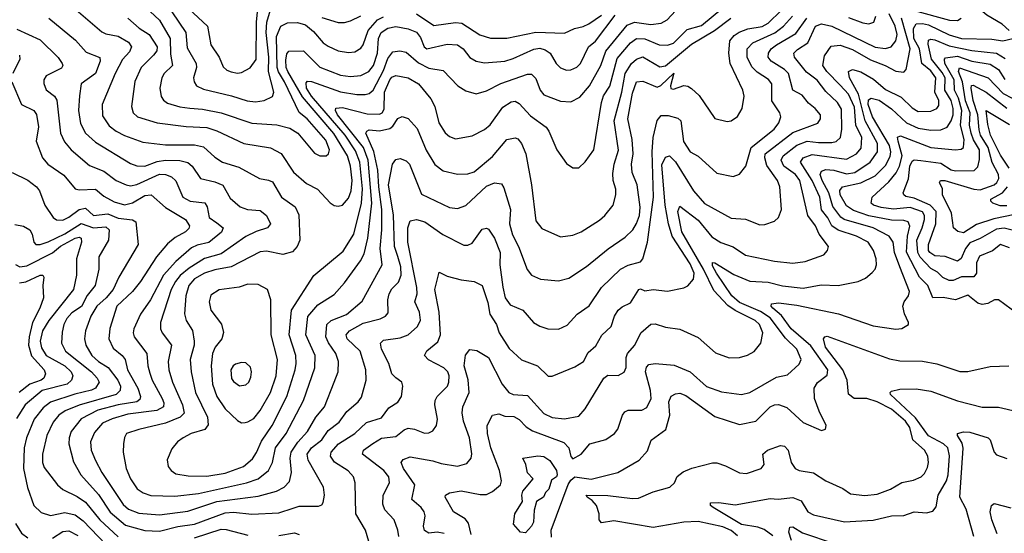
# Model space of a CAD drawing. Extents: x 1308313 to 1441400, y 959662 to 1036319.
# Tile 629 of 656: x 1380796 to 1385583, y 1014250 to 1016747. Entities that reach past the tile are written whole.
import ezdxf

# ---------------------------------------------------------------- set-up
doc = ezdxf.new("R2010")
doc.units = 0

msp = doc.modelspace()

# ---------------------------------------------------------------- linework, layer by layer
at = {"layer": '0CON10XD'}
for points in [[(1385607.3, 1016695), (1385572.7, 1016725), (1385498.8, 1016768.8), (1385460.4, 1016800.4), (1385395, 1016875.4), (1385365, 1016919.1), (1385320.1, 1016960.1), (1385271.2, 1017005), (1385255.9, 1017045.9), (1385241.7, 1017168.3), (1385247.5, 1017185), (1385275, 1017200.5), (1385325, 1017194.5), (1385515, 1017112), (1385538.8, 1017088.8), (1385565, 1017040), (1385605, 1017022.4)], [(1381338.2, 1016875), (1381475.3, 1016745), (1381526.7, 1016655), (1381528.8, 1016578.8), (1381538.2, 1016525), (1381498.2, 1016485), (1381486.2, 1016463.8), (1381476.8, 1016415), (1381483.6, 1016373.6), (1381495.3, 1016355.3), (1381515, 1016342), (1381574, 1016324), (1381623, 1016317), (1381685, 1016312.3), (1381776, 1016295), (1381925, 1016244.7), (1382046.1, 1016236.1), (1382109.6, 1016219.6), (1382148.6, 1016195), (1382228.6, 1016098.6), (1382255.6, 1016085.6), (1382286.2, 1016085), (1382296.9, 1016095), (1382301.8, 1016115), (1382285, 1016162.1), (1382194, 1016265), (1382155, 1016295.4), (1382083.3, 1016445), (1382053.4, 1016493.4), (1382047.9, 1016515), (1382044.6, 1016665), (1382065, 1016716.4), (1382097.4, 1016732.6), (1382145.9, 1016734.1), (1382185, 1016722.5), (1382225, 1016689.8), (1382272, 1016635), (1382295, 1016618.4), (1382345, 1016596.1), (1382395, 1016587.5), (1382425, 1016591.2), (1382455, 1016608.5), (1382466.5, 1016625), (1382490.8, 1016695), (1382535, 1016746.7), (1382565, 1016760.6)], [(1380937.3, 1016755), (1381067.1, 1016647.1), (1381118.7, 1016588.7), (1381185, 1016564), (1381186.4, 1016545), (1381164.7, 1016485), (1381094.6, 1016435), (1381087.3, 1016377.3), (1381081.2, 1016305), (1381092.1, 1016242.1), (1381116, 1016195), (1381165, 1016152.4), (1381335, 1016048), (1381365, 1016035.9), (1381405, 1016035.7), (1381465, 1016057.2), (1381505, 1016064.5), (1381575, 1016062.4), (1381613, 1016053), (1381635.2, 1016035.2), (1381675.7, 1015975.7), (1381745, 1015959.5), (1381783.3, 1015943.3), (1381819.4, 1015879.4), (1381867.1, 1015837.1), (1381904.2, 1015824.2), (1381965, 1015818.8), (1381996.2, 1015795), (1382015.5, 1015755), (1382000, 1015735), (1381945, 1015717.3), (1381895, 1015692.9), (1381775, 1015609.4), (1381695, 1015586.3), (1381620.4, 1015539.6), (1381576.2, 1015503.8), (1381552.8, 1015475), (1381532.2, 1015435), (1381480.6, 1015275), (1381480.3, 1015245), (1381488, 1015225), (1381534.6, 1015165), (1381518.4, 1015085), (1381520.5, 1015045), (1381538.1, 1014985), (1381587.6, 1014875), (1381595.2, 1014834.8), (1381576.4, 1014815), (1381505, 1014784.8), (1381375, 1014755.4), (1381315, 1014735.6), (1381304.6, 1014715.4), (1381300.5, 1014685), (1381298.8, 1014645), (1381313.1, 1014565), (1381335.2, 1014515.2), (1381366.9, 1014466.9), (1381396.4, 1014446.4), (1381433.9, 1014433.9), (1381550.4, 1014430.4), (1381665, 1014444.1), (1381898.6, 1014495), (1381954.5, 1014515.5), (1382005.2, 1014554.8), (1382025.7, 1014595), (1382040.2, 1014665), (1382092.2, 1014735), (1382175.8, 1014895), (1382231.1, 1015055), (1382232.1, 1015115), (1382186.6, 1015215), (1382196.3, 1015303.7), (1382245, 1015360.9), (1382325, 1015411.5), (1382375, 1015467.3), (1382453.6, 1015575), (1382470.5, 1015609.5), (1382487.7, 1015685), (1382507.2, 1015855), (1382489.6, 1016065), (1382467.1, 1016125), (1382340.6, 1016285), (1382331.6, 1016305), (1382333.7, 1016316.3), (1382365, 1016320.5), (1382485, 1016289.4), (1382545, 1016287.6), (1382557.5, 1016295), (1382567.3, 1016312.7), (1382569.3, 1016395), (1382595, 1016454.7), (1382605, 1016467.2), (1382625, 1016476.1), (1382683.9, 1016463.9), (1382735, 1016435.4), (1382795, 1016363.1), (1382814.6, 1016325), (1382832.9, 1016245), (1382865, 1016196.9), (1382885, 1016178.9), (1382915, 1016167.5), (1382995, 1016183.1), (1383055, 1016213.8), (1383084, 1016236), (1383145, 1016322.5), (1383185, 1016348.2), (1383205, 1016351.2), (1383225, 1016339.6), (1383280.1, 1016280.1), (1383355.5, 1016225), (1383369.2, 1016205), (1383406.9, 1016115), (1383455, 1016048.8), (1383485, 1016026.2), (1383515, 1016026.2), (1383545, 1016056), (1383586.7, 1016115), (1383624, 1016345), (1383635, 1016377.5), (1383665, 1016424.4), (1383701.5, 1016558.5), (1383766.1, 1016633.9), (1383795, 1016656.5), (1383835, 1016654.5), (1383905.7, 1016625.7), (1383945, 1016623.6), (1383975, 1016632.9), (1384041.3, 1016698.7), (1384111.2, 1016718.8), (1384214.7, 1016805)], [(1381573.3, 1016843.3), (1381708.9, 1016715), (1381725.3, 1016625), (1381765.3, 1016565.3), (1381785, 1016518.6), (1381802.4, 1016502.4), (1381823.5, 1016493.5), (1381855, 1016487.1)], [(1380781.7, 1016701.8), (1380895, 1016648.9), (1380982.9, 1016562.9), (1381002.7, 1016535), (1381006.3, 1016523.7), (1380999.3, 1016510.7), (1380924.4, 1016475), (1380913.5, 1016455), (1380913.6, 1016436.4), (1380925, 1016406.9), (1380965, 1016375.4), (1380976.6, 1016356.6), (1380994.1, 1016195), (1381013.6, 1016153.6), (1381045.4, 1016115), (1381135, 1016037.5), (1381205, 1016010.8), (1381265, 1015964.7), (1381313.7, 1015943.7), (1381335, 1015940), (1381365, 1015945.6), (1381475, 1015995.5), (1381505, 1015995.2), (1381533.4, 1015983.4), (1381554.4, 1015964.4), (1381589.6, 1015885), (1381625, 1015864.3), (1381696.6, 1015856.6), (1381707.6, 1015837.6), (1381716.5, 1015785), (1381755, 1015758.8), (1381784.5, 1015735), (1381776.5, 1015713.5), (1381715.7, 1015664.3), (1381658.6, 1015651.4), (1381631.6, 1015638.4), (1381555, 1015571.8), (1381495, 1015504.7), (1381431.1, 1015385), (1381382.9, 1015315), (1381350.9, 1015245), (1381347.3, 1015225), (1381352.5, 1015205), (1381414, 1015125), (1381418.8, 1015065), (1381428.2, 1015028.2), (1381439.8, 1014995), (1381488.9, 1014905), (1381496.8, 1014885), (1381495.3, 1014865), (1381462.9, 1014847.1), (1381321, 1014829), (1381245, 1014806.5), (1381198.2, 1014785), (1381159.1, 1014740.9), (1381139.3, 1014695), (1381143.1, 1014655), (1381164.8, 1014604.8), (1381194.7, 1014545), (1381299.5, 1014389.5), (1381325, 1014367.4), (1381375, 1014347.4), (1381475, 1014339.6), (1381612.9, 1014357.1), (1381755.1, 1014404.9), (1381955, 1014431), (1382045.2, 1014454.8), (1382082.5, 1014475), (1382108, 1014502), (1382116.9, 1014545), (1382110.8, 1014615), (1382115.6, 1014645), (1382147.5, 1014692.5), (1382194.6, 1014745.4), (1382235.5, 1014814.5), (1382278, 1014865), (1382325.2, 1014984.8), (1382344.1, 1015035), (1382346.6, 1015085), (1382333.1, 1015125), (1382296.6, 1015176.6), (1382284.3, 1015205), (1382289.7, 1015265), (1382310.5, 1015285), (1382385.5, 1015314.5), (1382461.5, 1015378.5), (1382558.1, 1015555), (1382549, 1015635), (1382557.3, 1015725), (1382556.8, 1015825), (1382541.7, 1015935), (1382537.7, 1016015), (1382517.1, 1016107.1), (1382478.8, 1016195), (1382484, 1016206), (1382495, 1016211.2), (1382545, 1016207.6), (1382595, 1016218), (1382610.6, 1016229.4), (1382635, 1016267.3), (1382655, 1016276.9), (1382685, 1016267.3), (1382728.8, 1016218.8), (1382772.3, 1016112.3), (1382813.9, 1016043.9), (1382855, 1016012.1), (1382925, 1015996.2), (1382975, 1015997.5), (1383005, 1016006.8), (1383095, 1016082.5), (1383165, 1016164.5), (1383205, 1016172.2), (1383217.3, 1016167.3), (1383236.1, 1016145), (1383256.7, 1016095), (1383283.6, 1015945), (1383305, 1015768.8), (1383335, 1015732.2), (1383425, 1015692.2), (1383485, 1015700), (1383525, 1015715.6), (1383615, 1015771.8), (1383641.5, 1015795), (1383680.5, 1015845), (1383694.6, 1015895), (1383695, 1015922.5), (1383680.9, 1015965), (1383680.1, 1016000.1), (1383685.7, 1016045), (1383707.2, 1016112.8), (1383686.6, 1016255), (1383723.4, 1016395), (1383738.9, 1016485), (1383771.1, 1016535), (1383795, 1016555.8), (1383825, 1016566.5), (1383908.6, 1016518.6), (1383935, 1016522.4), (1384061.5, 1016628.5), (1384173.8, 1016695), (1384253.2, 1016755)], [(1381070, 1016795), (1381195, 1016687.7), (1381215, 1016678.4), (1381275, 1016666.4), (1381325, 1016637.2), (1381338.9, 1016615), (1381329.1, 1016590.9), (1381295.7, 1016554.3), (1381260, 1016485), (1381197.3, 1016335), (1381199.1, 1016279.1), (1381230.7, 1016230.7), (1381264.5, 1016204.5), (1381305, 1016184.1), (1381395, 1016151.2), (1381505, 1016138.6), (1381645, 1016138.3), (1381689, 1016129), (1381745, 1016078.5), (1381781.9, 1016055), (1381860.5, 1016030.5), (1381961.2, 1015975), (1382005, 1015967.7), (1382025, 1015958.2), (1382069.1, 1015885), (1382135, 1015838.1), (1382152.2, 1015797.8)], [(1381321.2, 1016755), (1381376.7, 1016706.7), (1381425, 1016674.7), (1381464.2, 1016615), (1381461.8, 1016595), (1381446.8, 1016575), (1381385.8, 1016515), (1381355, 1016446), (1381338.8, 1016325), (1381348.2, 1016295), (1381368.1, 1016275), (1381465, 1016245.2), (1381605, 1016227.3), (1381705, 1016223.3), (1381755, 1016206.8), (1381885, 1016145.3), (1382015, 1016123.8), (1382066.6, 1016096.6), (1382126.6, 1016006.6), (1382191, 1015951), (1382243.8, 1015923.8), (1382305, 1015857.5), (1382325, 1015844.3), (1382345, 1015840.6), (1382365, 1015845.6), (1382395, 1015879.5), (1382408.1, 1015915), (1382412.9, 1015965), (1382404.3, 1016035), (1382389.9, 1016085), (1382323.5, 1016193.5), (1382171.5, 1016371.5), (1382099.6, 1016495), (1382091.8, 1016515), (1382089.1, 1016550.9), (1382095, 1016580.6), (1382105, 1016593.6), (1382175, 1016596.4), (1382255, 1016516.6), (1382355, 1016476.8), (1382405, 1016470.2), (1382453.9, 1016476.1), (1382493.8, 1016495), (1382515.8, 1016524.2), (1382536, 1016585), (1382539.8, 1016655), (1382554.1, 1016685), (1382585, 1016705.9), (1382625, 1016713.7), (1382685, 1016703.4), (1382725, 1016686), (1382745, 1016661.2), (1382762.6, 1016615), (1382775, 1016605.9), (1382875, 1016628.1), (1382923.8, 1016625), (1382951.2, 1016605), (1382985, 1016563.6), (1383015, 1016545.4), (1383055, 1016537.8), (1383155, 1016546.2), (1383195, 1016557.7), (1383295, 1016604.3), (1383325, 1016608.2), (1383351.2, 1016601.2), (1383374.6, 1016585), (1383404.3, 1016534.3), (1383425, 1016512.7), (1383455, 1016501.2), (1383475, 1016502.7), (1383505, 1016517.1), (1383523.1, 1016535), (1383562, 1016615), (1383595, 1016642.8), (1383691.4, 1016768.6)], [(1382152.2, 1015797.8), (1382158.5, 1015675), (1382144.5, 1015645), (1382121.7, 1015618.3), (1382075, 1015605.9), (1381995, 1015621.6), (1381965, 1015618.7), (1381824.5, 1015545.5), (1381745, 1015531.6), (1381695, 1015514.5), (1381645, 1015487.5), (1381618.8, 1015455), (1381602.9, 1015405), (1381596.4, 1015316.4), (1381604.6, 1015285), (1381636.5, 1015236.5), (1381643.7, 1015185), (1381643.7, 1015165), (1381624.7, 1015095.3), (1381629.2, 1015035), (1381651, 1014935), (1381709.7, 1014815), (1381711.9, 1014778.1), (1381695.2, 1014754.8), (1381629.2, 1014735), (1381590.6, 1014715), (1381563.3, 1014695), (1381535, 1014660.8), (1381513.4, 1014606.6), (1381517.1, 1014575), (1381532.9, 1014555), (1381555, 1014540), (1381615, 1014529.3), (1381705, 1014528.2), (1381795, 1014542.7), (1381883.6, 1014575), (1381927.1, 1014612.9), (1381947.5, 1014642.5), (1381972.2, 1014697.8), (1382023.4, 1014775), (1382094.6, 1014915.4), (1382134.8, 1015045), (1382140.2, 1015075), (1382138, 1015115), (1382106, 1015215), (1382117.4, 1015335), (1382226.7, 1015503.3), (1382368.7, 1015621.3), (1382421, 1015705), (1382457.6, 1015855), (1382462.1, 1015925), (1382449.4, 1016055), (1382429, 1016109), (1382377.6, 1016185), (1382214.2, 1016375), (1382191, 1016415), (1382189.2, 1016440.8), (1382195, 1016447.5), (1382215, 1016446.5), (1382355, 1016397.1), (1382435, 1016383.1), (1382475, 1016382.7), (1382495, 1016388.6), (1382515, 1016405.3), (1382565, 1016500.3), (1382585, 1016558.7), (1382609.7, 1016590.3), (1382644.7, 1016595.3), (1382675, 1016588.5), (1382735, 1016537.2), (1382785, 1016511.4), (1382855, 1016499.6), (1382925.3, 1016425.3), (1382965, 1016401.8), (1383015, 1016386.4), (1383065, 1016401.2), (1383135, 1016437.4), (1383265, 1016483.1), (1383285, 1016482.7), (1383305, 1016461.9), (1383326, 1016405), (1383345, 1016382.1), (1383425, 1016350.4), (1383475, 1016347.1), (1383519.9, 1016370.1), (1383566.9, 1016425), (1383621.7, 1016525), (1383645.7, 1016594.3), (1383749.7, 1016720.3), (1383785, 1016735.6), (1383865, 1016724.3), (1383915, 1016730), (1383943.8, 1016746.2), (1383985, 1016790.3)], [(1381535, 1016785.2), (1381604.2, 1016685), (1381610.3, 1016610.3), (1381654.1, 1016535), (1381655.2, 1016514.8), (1381640.8, 1016465), (1381643.6, 1016445), (1381655.9, 1016425.9), (1381688.8, 1016408.8), (1381825, 1016377.1), (1381902.2, 1016352.2), (1381942, 1016348)], [(1381855, 1016487.1), (1381875, 1016490.5), (1381916.3, 1016513.7), (1381945.8, 1016554.2), (1381946.6, 1016735), (1381952.7, 1016785)], [(1381942, 1016348), (1381985, 1016353.9), (1382025, 1016373.3), (1382031.1, 1016395), (1382006.3, 1016495), (1382006.4, 1016565), (1381994.7, 1016685), (1381997.9, 1016735), (1382014.6, 1016795.4)], [(1382265, 1016758.2), (1382345, 1016732.8), (1382375, 1016732.8), (1382405, 1016741.2), (1382455, 1016766.5)], [(1382510, 1014155), (1382476.8, 1014265), (1382430, 1014345), (1382426.2, 1014495), (1382419.1, 1014525), (1382393.5, 1014553.5), (1382326.6, 1014596.6), (1382306.4, 1014625), (1382310, 1014645), (1382345.4, 1014684.6), (1382426, 1014735), (1382481.2, 1014788.8), (1382555, 1014811.1), (1382590.7, 1014859.3), (1382635, 1014886.9), (1382652.5, 1014915), (1382658.9, 1014965), (1382654.3, 1014985), (1382625.3, 1015005.3), (1382605.3, 1015025.3), (1382590, 1015075), (1382554.7, 1015145), (1382550, 1015175), (1382565, 1015189.2), (1382645, 1015201.1), (1382684.4, 1015215), (1382730.5, 1015255), (1382744, 1015286), (1382739.7, 1015325), (1382717.8, 1015375), (1382727.6, 1015415), (1382727.5, 1015445), (1382682.3, 1015665), (1382682.6, 1015735), (1382695, 1015768.6), (1382725, 1015775.5), (1382765, 1015763.8), (1382853.5, 1015703.5), (1382955, 1015650.9), (1382975, 1015651.1), (1382995, 1015661.4), (1383045, 1015728.6), (1383065, 1015732.9), (1383075, 1015728.1), (1383105, 1015684.4), (1383131.9, 1015615), (1383130.9, 1015555), (1383145, 1015447.5), (1383156.9, 1015395), (1383180.2, 1015360.2), (1383241.4, 1015335), (1383294.7, 1015274.7), (1383325, 1015256.7), (1383363.8, 1015243.8), (1383415, 1015242.5), (1383457.3, 1015262.7), (1383506.7, 1015315), (1383565, 1015355.5), (1383624.4, 1015445.6), (1383717.5, 1015535), (1383755, 1015553.4), (1383815, 1015570.7), (1383825.9, 1015585), (1383848, 1015665), (1383877.3, 1015885), (1383871, 1016105), (1383875.9, 1016175), (1383895, 1016257.7), (1383915, 1016281.2), (1383947.9, 1016282.1), (1383995, 1016268.8), (1384009.6, 1016255), (1384023.8, 1016155), (1384055.8, 1016105), (1384093.9, 1016083.9), (1384185, 1016001.1), (1384264.4, 1015985.6), (1384295, 1015995.8), (1384326.5, 1016035), (1384351.7, 1016125), (1384464.7, 1016215), (1384486.1, 1016245), (1384496.2, 1016275), (1384491.8, 1016295), (1384453.4, 1016353.4), (1384453.4, 1016435), (1384436.1, 1016456.1), (1384382, 1016492), (1384355, 1016518.5), (1384332.2, 1016565), (1384332.1, 1016605), (1384360, 1016635), (1384466.8, 1016683.2), (1384509.4, 1016715), (1384553.9, 1016765)], [(1382635, 1015595.5), (1382618.8, 1015645), (1382613.9, 1015796.1), (1382588.8, 1015945), (1382608.9, 1016045), (1382625, 1016067.5), (1382645, 1016073.1), (1382675, 1016061.5), (1382690.8, 1016045), (1382749.5, 1015899.5), (1382885, 1015834.6), (1382925, 1015830), (1382965, 1015843.1), (1383065, 1015938.2), (1383105, 1015954.7), (1383138.4, 1015948.4), (1383150, 1015930), (1383182.7, 1015825), (1383177.6, 1015755), (1383191.9, 1015701.9), (1383220.3, 1015645), (1383263, 1015533), (1383285, 1015504.3), (1383327.5, 1015485), (1383415, 1015477.5), (1383465, 1015491.1), (1383552.4, 1015547.6), (1383656.6, 1015633.4), (1383740.4, 1015689.6), (1383777.3, 1015725), (1383795, 1015757.1), (1383809.2, 1015795), (1383812.9, 1015835), (1383798.4, 1015945), (1383773.2, 1016005), (1383771.2, 1016045), (1383778.8, 1016095), (1383773.9, 1016165), (1383752, 1016265), (1383775, 1016390.6), (1383795, 1016444.5), (1383825, 1016448.2), (1383895, 1016419.1), (1383912.4, 1016427.6), (1383976.4, 1016486.4), (1383960, 1016425), (1383962.1, 1016412.1), (1383975, 1016410), (1384025, 1016427.3), (1384045, 1016423.8), (1384062.2, 1016412.2), (1384099.1, 1016379.1), (1384175, 1016267.5), (1384235, 1016252), (1384255, 1016256), (1384285, 1016276), (1384308.9, 1016315), (1384318.8, 1016375), (1384311.1, 1016405), (1384249.4, 1016535), (1384243.9, 1016585), (1384248.6, 1016645), (1384269.2, 1016670.8), (1384293.8, 1016686.2), (1384336.8, 1016703.2), (1384405, 1016714.8), (1384435, 1016730.4), (1384498.9, 1016791.1)], [(1382859.3, 1014249.3), (1382825, 1014255.2), (1382785, 1014250.9), (1382763.3, 1014263.3), (1382758.4, 1014285), (1382766.6, 1014335), (1382762, 1014355), (1382748.5, 1014375), (1382703.2, 1014415), (1382717.1, 1014485), (1382661.9, 1014565), (1382650, 1014595), (1382660.6, 1014609.4), (1382695, 1014621.8), (1382805, 1014603.2), (1382845, 1014590), (1382925, 1014576.9), (1382970.5, 1014589.5), (1382991.5, 1014615), (1382993.6, 1014636.4), (1382982.5, 1014715), (1382953, 1014795), (1382946.5, 1014835), (1382950.2, 1014865), (1382980.9, 1014935), (1382976.7, 1014996.7), (1382957.5, 1015065), (1382963.1, 1015116.9), (1382985, 1015143.8), (1383019.1, 1015139.1), (1383075, 1015105.6), (1383141.5, 1014975), (1383173.5, 1014935), (1383195, 1014925.3), (1383265, 1014920.4), (1383345, 1014832.2), (1383385, 1014812.5), (1383445, 1014806.1), (1383515, 1014820.4), (1383545.3, 1014854.7), (1383635.3, 1015004.7), (1383655, 1015019.2), (1383705, 1015018), (1383735, 1015033.8), (1383744.5, 1015055.5), (1383744.7, 1015105), (1383751.6, 1015125), (1383786.7, 1015165), (1383815.2, 1015224.8), (1383865, 1015267.5), (1383885, 1015268.5), (1383935, 1015251.5), (1384005, 1015242.5), (1384095, 1015201.4), (1384178.3, 1015128.3), (1384245, 1015102.5), (1384295, 1015104.4), (1384335, 1015115.7), (1384366.7, 1015133.3), (1384400, 1015175), (1384409.3, 1015225), (1384392.5, 1015265), (1384371.3, 1015285), (1384275, 1015333.5), (1384238.4, 1015358.4), (1384170.1, 1015430.1), (1384120.8, 1015535), (1384015, 1015716.2), (1383995.9, 1015815), (1384005, 1015840.6), (1384095, 1015772.2), (1384161.3, 1015691.3), (1384205, 1015664.3), (1384265, 1015643.2), (1384325, 1015602.8), (1384465, 1015573.3), (1384555, 1015563.2), (1384615, 1015571.1), (1384705.3, 1015604.7), (1384723.1, 1015625), (1384727.8, 1015645), (1384682.7, 1015705), (1384664.7, 1015745), (1384628.4, 1015795), (1384588.8, 1015965), (1384567.8, 1015995), (1384511.4, 1016035), (1384497.7, 1016065), (1384507.1, 1016085), (1384575, 1016137.5), (1384625, 1016156.1), (1384679.2, 1016150.8), (1384745, 1016149.5), (1384765, 1016155.3), (1384786.2, 1016173.8), (1384793.4, 1016215), (1384792, 1016312), (1384772.6, 1016345), (1384715, 1016397.8), (1384673.8, 1016453.8), (1384621.6, 1016491.6), (1384562.5, 1016565), (1384560, 1016585), (1384577.1, 1016602.9), (1384627.9, 1016635), (1384664.8, 1016715), (1384695, 1016727.2), (1384745, 1016715.7), (1384955, 1016612.9), (1385005, 1016607), (1385033.5, 1016615), (1385056, 1016644), (1385061.7, 1016675), (1385052.3, 1016715), (1385023.1, 1016775)], [(1382725, 1016775.6), (1382809, 1016719), (1382915, 1016733.8), (1382945, 1016730), (1383033.6, 1016673.6), (1383085, 1016656.6), (1383165, 1016656.9), (1383305, 1016687.2), (1383445, 1016681.3), (1383492.9, 1016705), (1383535.4, 1016714.6), (1383562.3, 1016727.7), (1383625, 1016769.6)], [(1382991.4, 1014245), (1382978.6, 1014298.6), (1382961.1, 1014321.1), (1382905.7, 1014355), (1382864.4, 1014425), (1382866.2, 1014435), (1382885, 1014447.1), (1382942.8, 1014457.2), (1383035, 1014438.7), (1383065, 1014438.9), (1383095, 1014453.1), (1383133.3, 1014485), (1383138.4, 1014505), (1383128.6, 1014555), (1383086.5, 1014665), (1383069.8, 1014735), (1383069.3, 1014775), (1383095.4, 1014824.6), (1383125, 1014831), (1383155, 1014820), (1383198, 1014818), (1383223.7, 1014803.7), (1383258.3, 1014768.3), (1383289, 1014749), (1383441.5, 1014691.5), (1383466.4, 1014666.4), (1383475, 1014623.3), (1383485, 1014612), (1383525, 1014634.2), (1383568, 1014685), (1383645, 1014706.2), (1383687.1, 1014735), (1383704, 1014756), (1383725.9, 1014824.1), (1383738.7, 1014841.3), (1383755, 1014848.2), (1383820.6, 1014849.4), (1383845, 1014861.3), (1383866, 1014906), (1383863.1, 1014945), (1383839.2, 1015035), (1383842.7, 1015057.3), (1383855, 1015070), (1383885, 1015075.5), (1383978.1, 1015068.1), (1384055, 1015035.4), (1384135, 1014964.6), (1384208, 1014938), (1384305, 1014925.4), (1384345, 1014935.3), (1384475, 1015009.6), (1384529.3, 1015020.7), (1384585, 1015072.2), (1384595.4, 1015095), (1384573.6, 1015145), (1384519.2, 1015199.2), (1384445, 1015298.2), (1384398.3, 1015328.3), (1384295, 1015371.5), (1384257.8, 1015405), (1384183, 1015515), (1384165, 1015550), (1384164, 1015566), (1384175, 1015565.5), (1384268.3, 1015508.3), (1384346.4, 1015476.4), (1384435, 1015471.4), (1384505, 1015452.7), (1384605, 1015441.1), (1384692.1, 1015457.9), (1384775, 1015455.4), (1384873.3, 1015475), (1384908.9, 1015491.1), (1384941.2, 1015518.8), (1384955.4, 1015534.6), (1384961.5, 1015555), (1384960, 1015585), (1384947.8, 1015625), (1384921.8, 1015665), (1384865, 1015695.2), (1384775, 1015723.2), (1384744, 1015745), (1384724.5, 1015784.5), (1384693.5, 1015823.5), (1384686.9, 1015885), (1384649.6, 1015965), (1384592.7, 1016055), (1384605, 1016075.7), (1384648.7, 1016091.3), (1384815, 1016069.1), (1384865, 1016094.7), (1384887.3, 1016122.7), (1384890, 1016175), (1384861.5, 1016235), (1384855, 1016322.7), (1384825, 1016385.2), (1384785, 1016428.8), (1384719.4, 1016495), (1384700.5, 1016525), (1384709.2, 1016570.7), (1384740.8, 1016619.2), (1384785, 1016622.7), (1384845, 1016602.5), (1384932.4, 1016552.4), (1385004.5, 1016525), (1385055, 1016496.8), (1385095, 1016491.9), (1385105.5, 1016504.5), (1385125.6, 1016605), (1385082.9, 1016755)], [(1383127.2, 1015225), (1383175, 1015148.5), (1383235, 1015093.3), (1383313.6, 1015063.6), (1383365, 1015013.3), (1383385, 1015014.4), (1383495, 1015059.1), (1383537.5, 1015085), (1383560.5, 1015129.5), (1383597.8, 1015162.2), (1383626.4, 1015213.6), (1383672.3, 1015255), (1383688.2, 1015305), (1383704.8, 1015335.2), (1383725, 1015351.8), (1383765, 1015370.5), (1383806.7, 1015435), (1383815, 1015439.2), (1383835, 1015429.4), (1383875, 1015434.7), (1383945, 1015427.1), (1384025, 1015443.5), (1384045, 1015453.1), (1384071.8, 1015485), (1384075.2, 1015515), (1384055, 1015559.7), (1383968.8, 1015695), (1383950.6, 1015755), (1383934.1, 1015845.9), (1383918.4, 1016041.6), (1383935, 1016079.4), (1383955, 1016084.5), (1383985, 1016055.5), (1384071.9, 1015915), (1384125, 1015853.4), (1384255, 1015782.5), (1384325, 1015777.5), (1384395, 1015750), (1384418.8, 1015751.2), (1384465, 1015767.5), (1384485.8, 1015785), (1384499.4, 1015825), (1384491.3, 1015935), (1384480.9, 1015965), (1384429, 1016039), (1384418.2, 1016075), (1384420.2, 1016095), (1384555, 1016198.5), (1384675.6, 1016244.4), (1384689.6, 1016265), (1384689.6, 1016285), (1384662.9, 1016315), (1384630.9, 1016340.9), (1384600.9, 1016380.9), (1384555.2, 1016405.2), (1384534.2, 1016485), (1384514.7, 1016505), (1384449.7, 1016545), (1384434.7, 1016565), (1384435.8, 1016585), (1384450.3, 1016605), (1384476.2, 1016625), (1384569.2, 1016680.8), (1384623.7, 1016755)], [(1384825, 1016758.6), (1384895, 1016732.4), (1384925, 1016726.4), (1384949.4, 1016735), (1384957.7, 1016765)], [(1385145, 1016791.4), (1385316.7, 1016745), (1385355, 1016743.1), (1385372.5, 1016755)], [(1383380.8, 1014230.8), (1383379.5, 1014265), (1383462.6, 1014487.4), (1383475, 1014508.7), (1383494.8, 1014525), (1383575, 1014513.7), (1383704.7, 1014545.3), (1383807.1, 1014605), (1383848.5, 1014651.5), (1383866.8, 1014703.2), (1383936.7, 1014755), (1383956.8, 1014825), (1383951.4, 1014888.6), (1383963.6, 1014916.4), (1383985, 1014928.6), (1384005, 1014931.1), (1384035, 1014919.6), (1384175, 1014817.7), (1384295, 1014779.1), (1384375, 1014794.5), (1384445, 1014864.5), (1384465, 1014875.4), (1384485, 1014877.1), (1384525, 1014861.2), (1384605, 1014789.5), (1384695, 1014750), (1384713, 1014757), (1384717.5, 1014775), (1384683.5, 1014843.5), (1384660.9, 1014905), (1384659.3, 1014955), (1384675, 1014982.7), (1384721.1, 1015018.9), (1384724.2, 1015045), (1384641.9, 1015161.9), (1384546.8, 1015245), (1384499.4, 1015309.4), (1384457.4, 1015345), (1384450.3, 1015355), (1384451.9, 1015365), (1384485, 1015370.4), (1384575, 1015358.8), (1384777, 1015317), (1384945, 1015258.9), (1385055, 1015241.9), (1385085, 1015245.7), (1385116.7, 1015265), (1385118, 1015275), (1385097.5, 1015317.5), (1385090, 1015355), (1385095.5, 1015375), (1385117.9, 1015405), (1385122.3, 1015425), (1385075, 1015545.3), (1385048.4, 1015615), (1385042.7, 1015665), (1385022.5, 1015695), (1384945.1, 1015735.1), (1384805, 1015775.5), (1384787.6, 1015787.6), (1384748.8, 1015838.8), (1384729.1, 1015905), (1384696.7, 1015965), (1384688.3, 1015995), (1384695, 1016011.2), (1384715, 1016019.6), (1384754.4, 1016015.6), (1384815, 1015998.3), (1384855.7, 1016004.3), (1384931.4, 1016055), (1384965.9, 1016105), (1384966.5, 1016145), (1384907.3, 1016255), (1384874.6, 1016384.6), (1384831, 1016465), (1384825, 1016495.8), (1384845, 1016505.3), (1384885, 1016493.8), (1384947.5, 1016457.5), (1385005, 1016408.4), (1385080.9, 1016370.9), (1385135, 1016318), (1385165, 1016301.6), (1385225, 1016302.4), (1385254.4, 1016315), (1385265, 1016330), (1385265.2, 1016355), (1385245.3, 1016395.3), (1385250.9, 1016465), (1385225, 1016499), (1385181.7, 1016535), (1385171.2, 1016605), (1385143.3, 1016655), (1385141.3, 1016705), (1385155, 1016726.5), (1385185, 1016729.4), (1385215, 1016722.3), (1385315, 1016673.7), (1385375, 1016656.3), (1385522.1, 1016652.1), (1385575.2, 1016644.8), (1385624.5, 1016655.5)], [(1385646.8, 1015316.8), (1385555, 1015384.6), (1385535, 1015384.5), (1385502.6, 1015367.4), (1385475, 1015361.8), (1385455, 1015368.9), (1385405, 1015407.2), (1385345, 1015385.7), (1385285, 1015396.3), (1385235.3, 1015395.3), (1385210.8, 1015455), (1385171.4, 1015495), (1385107.6, 1015617.6), (1385112.4, 1015695), (1385123, 1015743), (1385115, 1015763.8), (1385095, 1015770.7), (1385035, 1015772.5), (1384925, 1015794.1), (1384849.1, 1015819.1), (1384815, 1015842.5), (1384784.2, 1015895), (1384782.8, 1015917.2), (1384796.2, 1015933.8), (1384886.1, 1015953.9), (1384955, 1015987.7), (1385005, 1016038.9), (1385028.1, 1016081.9), (1385031.3, 1016105), (1385025.1, 1016135), (1384941.6, 1016275), (1384921.2, 1016335), (1384922.7, 1016357.3), (1384935, 1016366.4), (1384975, 1016355.6), (1385035, 1016313.3), (1385106.9, 1016245), (1385165, 1016219.1), (1385225, 1016210), (1385275, 1016211.2), (1385305, 1016224), (1385324.6, 1016255.4), (1385334, 1016285), (1385333.7, 1016315), (1385324.7, 1016355), (1385294.3, 1016405), (1385294.7, 1016465), (1385281.2, 1016491.2), (1385229.7, 1016555), (1385212.6, 1016627.4), (1385215, 1016646.9), (1385225, 1016652.1), (1385245, 1016650), (1385315, 1016620.6), (1385425, 1016597.6), (1385545, 1016584.2), (1385587.7, 1016557.7)], [(1380794.5, 1016575), (1380796.2, 1016555), (1380762.7, 1016485)], [(1385607.5, 1015637.5), (1385565, 1015654.6), (1385525.8, 1015624.2), (1385462.9, 1015597.1), (1385448.6, 1015565), (1385447.4, 1015515), (1385435, 1015497.7), (1385375, 1015496.2), (1385335, 1015478.4), (1385315, 1015479.8), (1385283.4, 1015493.4), (1385259, 1015519), (1385225, 1015537.7), (1385173.4, 1015593.4), (1385162.1, 1015615), (1385157.4, 1015675), (1385184.3, 1015735), (1385194.8, 1015775), (1385195.8, 1015795), (1385185, 1015813.4), (1385125, 1015834.3), (1385045, 1015826.7), (1384985, 1015833.3), (1384947.5, 1015845), (1384936.4, 1015855), (1384940.9, 1015885), (1385021.7, 1015958.3), (1385057.6, 1016002.4), (1385074.2, 1016035.8), (1385085.8, 1016085), (1385067.4, 1016157.4), (1385063.4, 1016176.6), (1385077.8, 1016182.2), (1385225.5, 1016125.5), (1385345, 1016114.1), (1385373, 1016117), (1385385.4, 1016125), (1385387.3, 1016165), (1385370.7, 1016235), (1385376.2, 1016305), (1385360.6, 1016365), (1385341.5, 1016405), (1385339.8, 1016455), (1385293.9, 1016535), (1385291.7, 1016555), (1385297.5, 1016562.5), (1385355, 1016569.2), (1385425, 1016545.6), (1385515, 1016531), (1385554.7, 1016504.7), (1385586.1, 1016456.1)], [(1385675, 1015710.5), (1385583, 1015733), (1385545, 1015729), (1385466.2, 1015683.8), (1385415, 1015661.9), (1385395, 1015634.7), (1385374, 1015586), (1385355, 1015572.9), (1385295, 1015596.2), (1385245, 1015599.9), (1385220.2, 1015615), (1385214.4, 1015625), (1385214.4, 1015655), (1385250.6, 1015755), (1385252.3, 1015815), (1385222.3, 1015845), (1385145, 1015879.7), (1385105, 1015887.2), (1385093.8, 1015895), (1385091.3, 1015905), (1385117.1, 1015972.9), (1385124.4, 1016035), (1385135, 1016059.6), (1385145, 1016066.6), (1385176.7, 1016063.2), (1385275, 1016049.6), (1385325, 1016017.6), (1385345, 1016012.5), (1385435.9, 1016014.1), (1385455, 1016032.5), (1385462.9, 1016067.1), (1385462.7, 1016115), (1385433.4, 1016163.4), (1385422.2, 1016195), (1385413.6, 1016235), (1385416.6, 1016295), (1385395, 1016353.3), (1385379.6, 1016445), (1385361, 1016495), (1385365, 1016513.5), (1385505, 1016464.8), (1385577.9, 1016387.9), (1385665, 1016342.8)], [(1380757.5, 1016445), (1380805, 1016335.6), (1380865, 1016305.4), (1380877, 1016287), (1380886.8, 1016226.8), (1380875.9, 1016155.9), (1380907.5, 1016075), (1380933.3, 1016045), (1381010.5, 1015990.5), (1381065.3, 1015925.3), (1381085, 1015919.3), (1381165, 1015922.5), (1381205, 1015888.9), (1381255, 1015861.6), (1381305, 1015846.5), (1381345, 1015857), (1381405, 1015892.5), (1381435.8, 1015895.7), (1381504.8, 1015834.8), (1381602.5, 1015775), (1381621.2, 1015745), (1381618.1, 1015731.9), (1381601.5, 1015715), (1381551, 1015689), (1381515, 1015657.5), (1381460.9, 1015595), (1381383.1, 1015475), (1381343.7, 1015425), (1381268.9, 1015355), (1381233.4, 1015246.6), (1381228.8, 1015195), (1381249.8, 1015149.8), (1381294.1, 1015114.1), (1381308.6, 1015095), (1381319.8, 1015045), (1381371, 1014955), (1381383.7, 1014915), (1381379.7, 1014900.3), (1381365, 1014889.6), (1381274.1, 1014874.1), (1381175, 1014848), (1381095, 1014806.1), (1381046.7, 1014745), (1381035.8, 1014715), (1381034.2, 1014685), (1381057, 1014597), (1381093.6, 1014535), (1381178.8, 1014438.8), (1381235, 1014352.3), (1381309.7, 1014289.7), (1381405, 1014264), (1381475, 1014261.1), (1381565, 1014283.2), (1381645, 1014294.5), (1381795, 1014350.3), (1381835, 1014352.2), (1381925, 1014342.9), (1382055, 1014350.3), (1382125, 1014372.5), (1382155, 1014381.8), (1382248.1, 1014381.9), (1382265, 1014388.8), (1382270.9, 1014399.1), (1382277.1, 1014435), (1382273.6, 1014475), (1382198.3, 1014605), (1382194.3, 1014635), (1382213.8, 1014665), (1382264.2, 1014705), (1382295, 1014749.3), (1382348.8, 1014791.2), (1382387.1, 1014842.9), (1382440.7, 1014889.3), (1382457.6, 1014912.4), (1382479.6, 1014995), (1382478.2, 1015045), (1382450.9, 1015135), (1382388.7, 1015195), (1382383.8, 1015215), (1382399.6, 1015235), (1382465, 1015271.5), (1382548, 1015292), (1382573.6, 1015306.4), (1382587.6, 1015322.4), (1382586.3, 1015385), (1382592.6, 1015415), (1382605, 1015437.9), (1382638.3, 1015471.7), (1382650.4, 1015505), (1382649.2, 1015545), (1382635, 1015595.5)], [(1385635, 1015799.4), (1385531.8, 1015778.2), (1385447.8, 1015752.2), (1385385, 1015710.4), (1385357, 1015717), (1385335.4, 1015735.4), (1385326, 1015806), (1385283.3, 1015895), (1385281.9, 1015925), (1385268.6, 1015955), (1385272, 1015965), (1385293.8, 1015965), (1385435, 1015923.6), (1385465, 1015920.6), (1385533.4, 1015945), (1385546.6, 1015955), (1385557, 1015975), (1385555.2, 1015995), (1385523.4, 1016053.4), (1385503.9, 1016125), (1385466.8, 1016185), (1385461.1, 1016211.1), (1385454, 1016285), (1385432.2, 1016355), (1385421.7, 1016415), (1385423.5, 1016426.5), (1385431, 1016429), (1385494.9, 1016394.9), (1385595, 1016316.9)], [(1385607, 1016025), (1385565, 1016088.4), (1385516.6, 1016185), (1385502.6, 1016237.4), (1385495, 1016305.4), (1385607.7, 1016237.7)], [(1380759.4, 1016005), (1380835, 1015967.3), (1380877.5, 1015935), (1380891.8, 1015915), (1380918.5, 1015845), (1380958.1, 1015785), (1380975, 1015773.8), (1381005, 1015773.1), (1381035, 1015787.3), (1381085, 1015823.6), (1381115, 1015831.4), (1381155, 1015794.4), (1381225, 1015804), (1381275, 1015781.8), (1381345, 1015773.6), (1381360.6, 1015765), (1381372.3, 1015655), (1381277.8, 1015495), (1381250.2, 1015435), (1381217, 1015395), (1381170.4, 1015355), (1381141.1, 1015305), (1381116.2, 1015233.8), (1381110.9, 1015195), (1381117.3, 1015165), (1381146.4, 1015115), (1381178.8, 1015085), (1381225.4, 1015055.4), (1381273, 1014995), (1381286.3, 1014965), (1381284.7, 1014945), (1381265, 1014924.8), (1381085, 1014872.3), (1381017.1, 1014845), (1380986.7, 1014825), (1380958.9, 1014791.1), (1380927.1, 1014725), (1380907.5, 1014635), (1380907.3, 1014595), (1380915, 1014570), (1380980.4, 1014485), (1381005, 1014463.8), (1381075, 1014429.5), (1381115, 1014401.8), (1381184.9, 1014314.9), (1381275, 1014233.6)], [(1385595, 1015842.6), (1385562.9, 1015842.9), (1385526.9, 1015855), (1385517.8, 1015865), (1385518.2, 1015875), (1385574.2, 1015905.8), (1385599.3, 1015935)], [(1380771.8, 1015751.8), (1380815, 1015742.9), (1380844.8, 1015724.8), (1380856.8, 1015705), (1380864.8, 1015664.8), (1380874.2, 1015654.3), (1380895, 1015653.5), (1380935, 1015667.3), (1381015, 1015706.7), (1381095, 1015756.6), (1381155, 1015735.9), (1381215, 1015739.8), (1381230.3, 1015725), (1381227.5, 1015675), (1381180.9, 1015595), (1381180.7, 1015535), (1381162.3, 1015455), (1381123.9, 1015406.1), (1381096.8, 1015353.2), (1381048.8, 1015321.2), (1381025.2, 1015295), (1381010.2, 1015265), (1381001.8, 1015228.2), (1380998.4, 1015175), (1381018.8, 1015135), (1381145.2, 1015035), (1381172.9, 1015005), (1381182.5, 1014985), (1381164.1, 1014955.9), (1381145, 1014945.6), (1381063.4, 1014926.6), (1380945, 1014888.3), (1380910.2, 1014859.8), (1380866.7, 1014805), (1380829.2, 1014715), (1380817.5, 1014665), (1380814.4, 1014565), (1380833.4, 1014473.4), (1380863.9, 1014385), (1380901, 1014351), (1380945, 1014337.4), (1381015, 1014352), (1381065, 1014340.2), (1381105, 1014310.5), (1381214.8, 1014195)], [(1380775, 1015556.2), (1380796, 1015546), (1380830.3, 1015550.3), (1380955, 1015613.2), (1380995, 1015645.6), (1381065, 1015685.7), (1381085, 1015690.5), (1381095.3, 1015685), (1381096.6, 1015665), (1381072.8, 1015585), (1381071.8, 1015505), (1381056.7, 1015435), (1380936.8, 1015285), (1380907.1, 1015235), (1380895.5, 1015185), (1380901.8, 1015151.8), (1380925.1, 1015115.1), (1381015.2, 1015065), (1381046.7, 1015035), (1381053.8, 1015015), (1381048.1, 1014995), (1381026, 1014975), (1380905.7, 1014944.3), (1380822.5, 1014875), (1380781, 1014809)], [(1382638.8, 1014235), (1382633.8, 1014265), (1382616.2, 1014315), (1382570.4, 1014365), (1382561.5, 1014391.5), (1382563.2, 1014435), (1382593.1, 1014495), (1382591.3, 1014525), (1382566.8, 1014555), (1382461.8, 1014635), (1382466.7, 1014655), (1382512.7, 1014687.3), (1382555, 1014713.2), (1382625, 1014720), (1382665, 1014753.6), (1382685, 1014761.2), (1382715, 1014756.9), (1382763.2, 1014736.8), (1382785, 1014737.8), (1382805, 1014747.5), (1382823.1, 1014775), (1382827.9, 1014805), (1382814, 1014874), (1382815.4, 1014895), (1382825.6, 1014915), (1382875.5, 1014965), (1382883.1, 1014985), (1382883.9, 1015015), (1382876.7, 1015035), (1382857.3, 1015055), (1382783.4, 1015093.4), (1382764.4, 1015115), (1382775, 1015136.7), (1382828.4, 1015181.6), (1382842.5, 1015215), (1382835.7, 1015325.7), (1382814.5, 1015435), (1382835, 1015519.2), (1382875, 1015500.5), (1382941.7, 1015481.7), (1383005, 1015474.3), (1383044.5, 1015454.5), (1383071.8, 1015371.8), (1383081.7, 1015315), (1383114.1, 1015265), (1383127.2, 1015225)], [(1380795, 1015468), (1380825, 1015472.7), (1380895.4, 1015505.4), (1380908.8, 1015505), (1380913.3, 1015495), (1380907.7, 1015455), (1380911.3, 1015395), (1380894.3, 1015345), (1380858.8, 1015275), (1380841.8, 1015205), (1380839.1, 1015165), (1380852.5, 1015112.5), (1380915.3, 1015045), (1380922.1, 1015025), (1380912.8, 1015005), (1380900.7, 1014995), (1380845, 1014975.7), (1380793.1, 1014935)], [(1381875, 1014787.8), (1381891.5, 1014788.5), (1381905, 1014791.5), (1381935, 1014808.5), (1381965, 1014846.4), (1382014.8, 1014935.2), (1382042, 1015015), (1382049.8, 1015095), (1382018.6, 1015215), (1382016.5, 1015385), (1382000, 1015435), (1381955, 1015459.5), (1381905, 1015461.5), (1381862.7, 1015447.3), (1381765.4, 1015434.6), (1381725, 1015408), (1381716.7, 1015375), (1381724.5, 1015335), (1381776.3, 1015266.3), (1381786.4, 1015226.4), (1381778.4, 1015195), (1381746.6, 1015155), (1381733.8, 1015125), (1381726.2, 1015065), (1381733.5, 1014975), (1381755, 1014914.5), (1381795.2, 1014855.2), (1381855, 1014797.8), (1381875, 1014787.8)], [(1384285, 1014238.1), (1384255, 1014263.3), (1384215, 1014282.1), (1384095, 1014306.8), (1384025, 1014303.5), (1383875, 1014277.8), (1383685, 1014311.2), (1383625, 1014301.4), (1383612.5, 1014315), (1383613.3, 1014345), (1383600.8, 1014385), (1383579.4, 1014409.4), (1383554.4, 1014425), (1383550, 1014435), (1383655, 1014433.3), (1383775, 1014419.2), (1383805, 1014420.9), (1383875, 1014451.5), (1383956.9, 1014475), (1383979.6, 1014495), (1383993.1, 1014526.9), (1384021.6, 1014548.4), (1384063.6, 1014566.4), (1384165, 1014591.9), (1384185, 1014591.9), (1384227.4, 1014577.4), (1384295, 1014544.6), (1384328.9, 1014541.1), (1384401.2, 1014565), (1384415.7, 1014585), (1384408.8, 1014635), (1384432, 1014655), (1384495, 1014677.3), (1384515, 1014673.1), (1384532.5, 1014655), (1384546.9, 1014595), (1384565.8, 1014565), (1384585, 1014555.6), (1384655, 1014543.5), (1384714.7, 1014504.7), (1384798.6, 1014468.6), (1384835, 1014442.2), (1384905, 1014433.8), (1384965, 1014440.4), (1385030, 1014465), (1385085, 1014497.1), (1385141.2, 1014508.8), (1385178.6, 1014525), (1385195, 1014540.6), (1385209.4, 1014570.6), (1385214.6, 1014595), (1385210.9, 1014625), (1385195, 1014653.8), (1385137.6, 1014705), (1385123.2, 1014765), (1385103.4, 1014795), (1385035, 1014853.5), (1384965, 1014889), (1384915, 1014905.8), (1384853.3, 1014905), (1384826, 1014926), (1384819.2, 1014995), (1384798, 1015045), (1384713.6, 1015155), (1384704.6, 1015195.4), (1384710, 1015205), (1384721.8, 1015208.2), (1385025, 1015098.7), (1385075, 1015088.7), (1385185, 1015086.9), (1385255, 1015074.6), (1385366.2, 1015036.2), (1385405, 1015036.2), (1385515, 1015060.9), (1385605, 1015064.5)], [(1381865, 1014967.1), (1381895, 1014972.5), (1381910, 1014985), (1381920.2, 1015009.8), (1381923.3, 1015035), (1381917.6, 1015057.6), (1381895, 1015078.9), (1381875, 1015080.9), (1381845, 1015072.5), (1381833.8, 1015065), (1381822.8, 1015045), (1381825, 1015003.1), (1381835, 1014988.5), (1381865, 1014967.1)], [(1384458.1, 1014238.1), (1384415, 1014269), (1384385, 1014280), (1384305, 1014292.2), (1384167.5, 1014375), (1384154.2, 1014385), (1384155, 1014397.5), (1384195, 1014400.4), (1384275, 1014388.2), (1384445, 1014419), (1384483.8, 1014416.2), (1384555, 1014424.7), (1384595, 1014407.5), (1384627.3, 1014355), (1384655, 1014339.4), (1384805.8, 1014305.8), (1384945, 1014314.3), (1385035, 1014334.3), (1385095, 1014336.2), (1385145, 1014354.5), (1385205, 1014350), (1385235, 1014357.5), (1385252, 1014378), (1385261.9, 1014435), (1385302.4, 1014505), (1385310.2, 1014535), (1385316.6, 1014626.6), (1385308.9, 1014665), (1385287.5, 1014685), (1385214.2, 1014724.2), (1385151.5, 1014811.5), (1385029.5, 1014925), (1385028.6, 1014935), (1385035, 1014941.4), (1385075, 1014951.5), (1385155, 1014953.2), (1385225, 1014941.2), (1385355, 1014893.9), (1385475, 1014862.7), (1385555, 1014863.8), (1385645, 1014841.9)], [(1385434.5, 1014235), (1385396.9, 1014366.9), (1385367.4, 1014425), (1385383.7, 1014663.7), (1385378.5, 1014688.5), (1385355.6, 1014725), (1385356.2, 1014735), (1385385, 1014743.3), (1385415, 1014741.5), (1385504.4, 1014714.4), (1385514.4, 1014704.4), (1385534.5, 1014645), (1385545, 1014631.4), (1385595, 1014614.3)], [(1383255, 1014251.8), (1383230.8, 1014255), (1383196, 1014295), (1383202.9, 1014345), (1383240.9, 1014405), (1383237.1, 1014435), (1383242.5, 1014455), (1383292.9, 1014515), (1383264.5, 1014544.5), (1383256.2, 1014585), (1383242, 1014615), (1383315, 1014626.2), (1383345, 1014623.2), (1383374.1, 1014604.1), (1383405, 1014554.7), (1383409.7, 1014535), (1383405.5, 1014525), (1383381.9, 1014508.1), (1383367.9, 1014465), (1383351.5, 1014448.5), (1383343.1, 1014425), (1383309.2, 1014405), (1383297.4, 1014362.6), (1383294.2, 1014305), (1383285, 1014285.4), (1383255, 1014251.8)], [(1385548.3, 1014248.3), (1385522.7, 1014315), (1385514.4, 1014355), (1385520, 1014385), (1385534.2, 1014395.8), (1385615, 1014373.3)], [(1380775, 1014297.5), (1380805, 1014251.2), (1380835, 1014227.8)], [(1381645, 1014228.7), (1381775, 1014270), (1381799, 1014269), (1381905, 1014240.5)], [(1384548.1, 1014215), (1384536.1, 1014255), (1384539.8, 1014280.2), (1384555, 1014281.5), (1384601.8, 1014251.8), (1384755, 1014200.7)], [(1380955, 1014226.9), (1381005, 1014258.9), (1381035, 1014261.6), (1381079.2, 1014239.2)], [(1382055, 1014239.2), (1382132.7, 1014252.7), (1382155, 1014244.6)]]:
    msp.add_lwpolyline(points, dxfattribs=at)

doc.saveas('drawing.dxf')
